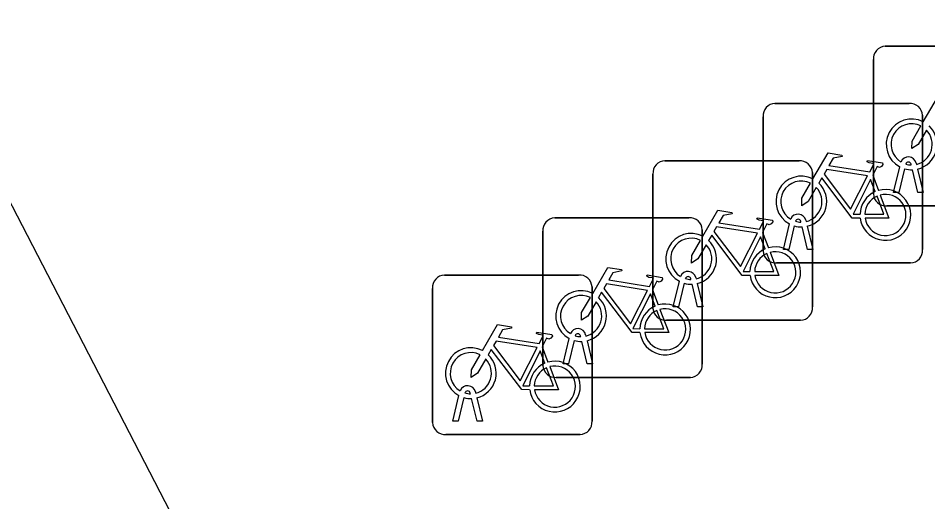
# Model space of a CAD drawing. Extents: x 158838 to 160074, y 386376 to 387776.
# Drawn here: x 159684.83 to 159690.53, y 387535.99 to 387539.02 of the extents above; entities that cross this region are included whole.
import ezdxf

# ---------------------------------------------------------------- set-up
doc = ezdxf.new("R2010")
doc.units = 0
doc.layers.add('IMGEO_Fietsenrek', color=7, linetype='Continuous')
doc.layers.add('IMGEO_Pand', color=7, linetype='Continuous')

msp = doc.modelspace()

# ---------------------------------------------------------------- linework, layer by layer
at = {"layer": 'IMGEO_Fietsenrek'}
for p, q in [((159690.2629, 387538.8455), (159691.1038, 387538.8455)), ((159691.1038, 387538.8455), (159690.2629, 387538.8455)), ((159690.1885, 387537.9209), (159690.1885, 387538.7618)), ((159690.1885, 387538.7618), (159690.1885, 387537.9209)), ((159689.5719, 387538.4875), (159690.4128, 387538.4875)), ((159690.4128, 387538.4875), (159689.5719, 387538.4875)), ((159689.4975, 387537.5629), (159689.4975, 387538.4038)), ((159689.4975, 387538.4038), (159689.4975, 387537.5629)), ((159690.4965, 387538.4131), (159690.4965, 387537.5722)), ((159690.4965, 387537.5722), (159690.4965, 387538.4131)), ((159688.8819, 387538.1285), (159689.7228, 387538.1285)), ((159689.7228, 387538.1285), (159688.8819, 387538.1285)), ((159690.4259, 387538.1019), (159690.4249, 387538.1062)), ((159690.4566, 387538.1134), (159690.4584, 387538.1055)), ((159688.8075, 387537.2039), (159688.8075, 387538.0448)), ((159688.8075, 387538.0448), (159688.8075, 387537.2039)), ((159689.8065, 387538.0541), (159689.8065, 387537.2132)), ((159689.8065, 387537.2132), (159689.8065, 387538.0541)), ((159690.3155, 387537.9303), (159690.3538, 387538.0903)), ((159690.3842, 387538.0781), (159690.3489, 387537.9303)), ((159690.467, 387537.9303), (159690.4331, 387538.072)), ((159690.4654, 387538.0763), (159690.5004, 387537.9303)), ((159690.1842, 387538.0372), (159690.2205, 387537.942)), ((159690.3489, 387537.9303), (159690.3155, 387537.9303)), ((159690.5004, 387537.9303), (159690.467, 387537.9303)), ((159691.1131, 387537.8465), (159690.2722, 387537.8465)), ((159690.2722, 387537.8465), (159691.1131, 387537.8465)), ((159688.1919, 387537.7705), (159689.0328, 387537.7705)), ((159689.0328, 387537.7705), (159688.1919, 387537.7705)), ((159689.6245, 387537.5723), (159689.6628, 387537.7323)), ((159689.6932, 387537.7201), (159689.6579, 387537.5723)), ((159689.7349, 387537.7439), (159689.7339, 387537.7482)), ((159689.776, 387537.5723), (159689.7421, 387537.714)), ((159689.7656, 387537.7554), (159689.7674, 387537.7475)), ((159689.7744, 387537.7183), (159689.8094, 387537.5723)), ((159688.1175, 387536.8459), (159688.1175, 387537.6868)), ((159688.1175, 387537.6868), (159688.1175, 387536.8459)), ((159689.1165, 387537.6961), (159689.1165, 387536.8552)), ((159689.1165, 387536.8552), (159689.1165, 387537.6961)), ((159689.4942, 387537.6782), (159689.5305, 387537.583)), ((159689.6579, 387537.5723), (159689.6245, 387537.5723)), ((159689.8094, 387537.5723), (159689.776, 387537.5723)), ((159690.4221, 387537.4885), (159689.5812, 387537.4885)), ((159689.5812, 387537.4885), (159690.4221, 387537.4885)), ((159687.5009, 387537.4125), (159688.3418, 387537.4125)), ((159688.3418, 387537.4125), (159687.5009, 387537.4125)), ((159688.9345, 387537.2133), (159688.9728, 387537.3733)), ((159689.0032, 387537.3611), (159688.9679, 387537.2133)), ((159689.0449, 387537.3849), (159689.0439, 387537.3892)), ((159689.0756, 387537.3964), (159689.0774, 387537.3885)), ((159689.0844, 387537.3593), (159689.1194, 387537.2133)), ((159687.4265, 387536.4879), (159687.4265, 387537.3288)), ((159687.4265, 387537.3288), (159687.4265, 387536.4879)), ((159688.4255, 387537.3381), (159688.4255, 387536.4972)), ((159688.4255, 387536.4972), (159688.4255, 387537.3381)), ((159688.8042, 387537.3202), (159688.8405, 387537.225)), ((159689.086, 387537.2133), (159689.0521, 387537.355)), ((159688.9679, 387537.2133), (159688.9345, 387537.2133)), ((159689.1194, 387537.2133), (159689.086, 387537.2133)), ((159689.7321, 387537.1295), (159688.8912, 387537.1295)), ((159688.8912, 387537.1295), (159689.7321, 387537.1295)), ((159688.3549, 387537.0269), (159688.3539, 387537.0312)), ((159688.3856, 387537.0384), (159688.3874, 387537.0305)), ((159688.1132, 387536.9622), (159688.1495, 387536.867)), ((159688.2445, 387536.8553), (159688.2828, 387537.0153)), ((159688.3132, 387537.0031), (159688.2779, 387536.8553)), ((159688.396, 387536.8553), (159688.3621, 387536.997)), ((159688.3944, 387537.0013), (159688.4294, 387536.8553)), ((159688.2779, 387536.8553), (159688.2445, 387536.8553)), ((159688.4294, 387536.8553), (159688.396, 387536.8553)), ((159689.0421, 387536.7715), (159688.2012, 387536.7715)), ((159688.2012, 387536.7715), (159689.0421, 387536.7715)), ((159687.6946, 387536.6804), (159687.6964, 387536.6725)), ((159687.5535, 387536.4973), (159687.5918, 387536.6573)), ((159687.6222, 387536.6451), (159687.5869, 387536.4973)), ((159687.6639, 387536.6689), (159687.6629, 387536.6732)), ((159687.705, 387536.4973), (159687.6711, 387536.639)), ((159687.7034, 387536.6433), (159687.7384, 387536.4973)), ((159687.5869, 387536.4973), (159687.5535, 387536.4973)), ((159687.7384, 387536.4973), (159687.705, 387536.4973)), ((159688.3511, 387536.4135), (159687.5102, 387536.4135)), ((159687.5102, 387536.4135), (159688.3511, 387536.4135))]:
    msp.add_line(p, q, dxfattribs=at)
for points in [[(159690.5011, 387538.3722), (159690.5958, 387538.5357), (159690.682, 387538.5219), (159690.6837, 387538.5132), (159690.6276, 387538.5023), (159690.6014, 387538.457), (159690.8566, 387538.4162)], [(159690.5218, 387538.3197), (159690.4702, 387538.2305), (159690.4303, 387538.2045), (159690.4315, 387538.252), (159690.486, 387538.3462)], [(159689.8101, 387538.0142), (159689.9048, 387538.1777), (159689.991, 387538.1639), (159689.9927, 387538.1552), (159689.9366, 387538.1443), (159689.9104, 387538.099), (159690.1656, 387538.0582)], [(159690.1656, 387538.0582), (159690.1906, 387538.107), (159690.1855, 387538.111), (159690.1623, 387538.1147), (159690.1496, 387538.1222), (159690.1486, 387538.1253), (159690.1508, 387538.1299), (159690.2456, 387538.1148), (159690.2479, 387538.1045), (159690.2385, 387538.0921), (159690.2261, 387538.0857), (159690.2116, 387538.0919), (159690.1842, 387538.0372)], [(159690.1527, 387538.033), (159689.8959, 387538.074), (159689.8792, 387538.0452), (159690.0462, 387537.8249), (159690.1527, 387538.033)], [(159689.8308, 387537.9617), (159689.7792, 387537.8725), (159689.7393, 387537.8465), (159689.7405, 387537.894), (159689.795, 387537.9882)], [(159690.1058, 387537.7695), (159690.0561, 387537.7696), (159689.8654, 387538.0213), (159689.8464, 387537.9885)], [(159690.2007, 387537.935), (159690.1714, 387538.0118), (159690.062, 387537.7937), (159690.1047, 387537.7936)], [(159690.1347, 387537.7935), (159690.2546, 387537.7933), (159690.2114, 387537.9069)], [(159690.2312, 387537.9138), (159690.2862, 387537.7692), (159690.1361, 387537.7695)], [(159689.1201, 387537.6552), (159689.2148, 387537.8187), (159689.301, 387537.8049), (159689.3027, 387537.7962), (159689.2466, 387537.7853), (159689.2204, 387537.74), (159689.4756, 387537.6992)], [(159689.4756, 387537.6992), (159689.5006, 387537.748), (159689.4955, 387537.752), (159689.4723, 387537.7557), (159689.4596, 387537.7632), (159689.4586, 387537.7663), (159689.4608, 387537.7709), (159689.5556, 387537.7558), (159689.5579, 387537.7455), (159689.5485, 387537.7331), (159689.5361, 387537.7267), (159689.5216, 387537.7329), (159689.4942, 387537.6782)], [(159689.4627, 387537.674), (159689.2059, 387537.715), (159689.1892, 387537.6862), (159689.3562, 387537.4659), (159689.4627, 387537.674)], [(159689.4158, 387537.4105), (159689.3661, 387537.4106), (159689.1754, 387537.6623), (159689.1564, 387537.6295)], [(159689.5107, 387537.576), (159689.4814, 387537.6528), (159689.372, 387537.4347), (159689.4147, 387537.4346)], [(159689.1408, 387537.6027), (159689.0892, 387537.5135), (159689.0493, 387537.4875), (159689.0505, 387537.535), (159689.105, 387537.6292)], [(159689.4447, 387537.4345), (159689.5646, 387537.4343), (159689.5214, 387537.5479)], [(159689.5412, 387537.5548), (159689.5962, 387537.4102), (159689.4461, 387537.4105)], [(159688.4301, 387537.2972), (159688.5248, 387537.4607), (159688.611, 387537.4469), (159688.6127, 387537.4382), (159688.5566, 387537.4273), (159688.5304, 387537.382), (159688.7856, 387537.3412)], [(159688.7856, 387537.3412), (159688.8106, 387537.39), (159688.8055, 387537.394), (159688.7823, 387537.3977), (159688.7696, 387537.4052), (159688.7686, 387537.4083), (159688.7708, 387537.4129), (159688.8656, 387537.3978), (159688.8679, 387537.3875), (159688.8585, 387537.3751), (159688.8461, 387537.3687), (159688.8316, 387537.3749), (159688.8042, 387537.3202)], [(159688.7258, 387537.0525), (159688.6761, 387537.0526), (159688.4854, 387537.3043), (159688.4664, 387537.2715)], [(159688.7727, 387537.316), (159688.5159, 387537.357), (159688.4992, 387537.3282), (159688.6662, 387537.1079), (159688.7727, 387537.316)], [(159688.4508, 387537.2447), (159688.3992, 387537.1555), (159688.3593, 387537.1295), (159688.3605, 387537.177), (159688.415, 387537.2712)], [(159688.8207, 387537.218), (159688.7914, 387537.2948), (159688.682, 387537.0767), (159688.7247, 387537.0766)], [(159688.7547, 387537.0765), (159688.8746, 387537.0763), (159688.8314, 387537.1899)], [(159688.8512, 387537.1968), (159688.9062, 387537.0522), (159688.7561, 387537.0525)], [(159687.7391, 387536.9392), (159687.8338, 387537.1027), (159687.92, 387537.0889), (159687.9217, 387537.0802), (159687.8656, 387537.0693), (159687.8394, 387537.024), (159688.0946, 387536.9832)], [(159688.0946, 387536.9832), (159688.1196, 387537.032), (159688.1145, 387537.036), (159688.0913, 387537.0397), (159688.0786, 387537.0472), (159688.0776, 387537.0503), (159688.0798, 387537.0549), (159688.1746, 387537.0398), (159688.1769, 387537.0295), (159688.1675, 387537.0171), (159688.1551, 387537.0107), (159688.1406, 387537.0169), (159688.1132, 387536.9622)], [(159688.0817, 387536.958), (159687.8249, 387536.999), (159687.8082, 387536.9702), (159687.9752, 387536.7499), (159688.0817, 387536.958)], [(159687.7598, 387536.8867), (159687.7082, 387536.7975), (159687.6683, 387536.7715), (159687.6695, 387536.819), (159687.724, 387536.9132)], [(159688.0348, 387536.6945), (159687.9851, 387536.6946), (159687.7944, 387536.9463), (159687.7754, 387536.9135)], [(159688.1297, 387536.86), (159688.1004, 387536.9368), (159687.991, 387536.7187), (159688.0337, 387536.7186)], [(159688.0637, 387536.7185), (159688.1836, 387536.7183), (159688.1404, 387536.8319)], [(159688.1602, 387536.8388), (159688.2152, 387536.6942), (159688.0651, 387536.6945)]]:
    msp.add_lwpolyline(points, dxfattribs=at)
for centre, radius, start, end in [((159690.2662, 387538.7676), 0.0779, 92.4484, 184.2845), ((159690.2662, 387538.7676), 0.0779, 92.4484, 184.2845), ((159689.5752, 387538.4096), 0.0779, 92.4484, 184.2845), ((159689.5752, 387538.4096), 0.0779, 92.4484, 184.2845), ((159690.4186, 387538.4098), 0.0779, 2.4484, 94.2845), ((159690.4186, 387538.4098), 0.0779, 2.4484, 94.2845), ((159690.4281, 387538.2309), 0.159, 62.6766, 242.1369), ((159690.4281, 387538.2309), 0.129, 63.3192, 238.903), ((159690.4281, 387538.2309), 0.159, 283.5766, 46.6042), ((159690.4281, 387538.2309), 0.129, 283.6043, 43.4302), ((159688.8852, 387538.0506), 0.0779, 92.4484, 184.2845), ((159688.8852, 387538.0506), 0.0779, 92.4484, 184.2845), ((159689.7286, 387538.0508), 0.0779, 2.4484, 94.2845), ((159689.7286, 387538.0508), 0.0779, 2.4484, 94.2845), ((159690.4079, 387538.1023), 0.0499, 12.8025, 158.6934), ((159690.4079, 387538.1023), 0.0174, 12.8025, 163.4502), ((159690.4281, 387538.2309), 0.129, 253.415, 269.0204), ((159690.4281, 387538.2309), 0.159, 253.9967, 271.7867), ((159689.7371, 387537.8729), 0.159, 62.6766, 242.1369), ((159689.7371, 387537.8729), 0.129, 63.3192, 238.903), ((159689.7371, 387537.8729), 0.159, 283.5766, 46.6042), ((159689.7371, 387537.8729), 0.129, 283.6043, 43.4302), ((159690.2637, 387537.7889), 0.159, 113.3408, 178.3217), ((159690.2637, 387537.7889), 0.159, 187.0065, 105.7708), ((159690.2637, 387537.7889), 0.129, 113.923, 177.9556), ((159690.2637, 387537.7889), 0.129, 188.6715, 104.5883), ((159690.2664, 387537.9242), 0.0779, 182.4484, 274.2845), ((159690.2664, 387537.9242), 0.0779, 182.4484, 274.2845), ((159688.1952, 387537.6926), 0.0779, 92.4484, 184.2845), ((159688.1952, 387537.6926), 0.0779, 92.4484, 184.2845), ((159689.0386, 387537.6928), 0.0779, 2.4484, 94.2845), ((159689.0386, 387537.6928), 0.0779, 2.4484, 94.2845), ((159689.7169, 387537.7443), 0.0499, 12.8025, 158.6934), ((159689.7169, 387537.7443), 0.0174, 12.8025, 163.4502), ((159689.7371, 387537.8729), 0.159, 253.9967, 271.7867), ((159689.7371, 387537.8729), 0.129, 253.415, 269.0204), ((159689.0471, 387537.5139), 0.159, 62.6766, 242.1369), ((159689.0471, 387537.5139), 0.129, 63.3192, 238.903), ((159689.0471, 387537.5139), 0.129, 283.6043, 43.4302), ((159689.0471, 387537.5139), 0.159, 283.5766, 46.6042), ((159689.5737, 387537.4299), 0.159, 187.0065, 105.7708), ((159689.5737, 387537.4299), 0.159, 113.3408, 178.3217), ((159689.5737, 387537.4299), 0.129, 113.923, 177.9556), ((159689.5737, 387537.4299), 0.129, 188.6715, 104.5883), ((159689.5754, 387537.5662), 0.0779, 182.4484, 274.2845), ((159689.5754, 387537.5662), 0.0779, 182.4484, 274.2845), ((159690.4188, 387537.5664), 0.0779, 272.4484, 4.2845), ((159690.4188, 387537.5664), 0.0779, 272.4484, 4.2845), ((159689.0269, 387537.3853), 0.0499, 12.8025, 158.6934), ((159687.5042, 387537.3346), 0.0779, 92.4484, 184.2845), ((159687.5042, 387537.3346), 0.0779, 92.4484, 184.2845), ((159688.3476, 387537.3348), 0.0779, 2.4484, 94.2845), ((159688.3476, 387537.3348), 0.0779, 2.4484, 94.2845), ((159689.0471, 387537.5139), 0.159, 253.9967, 271.7867), ((159689.0269, 387537.3853), 0.0174, 12.8025, 163.4502), ((159689.0471, 387537.5139), 0.129, 253.415, 269.0204), ((159688.3571, 387537.1559), 0.159, 62.6766, 242.1369), ((159688.3571, 387537.1559), 0.129, 63.3192, 238.903), ((159688.3571, 387537.1559), 0.159, 283.5766, 46.6042), ((159688.3571, 387537.1559), 0.129, 283.6043, 43.4302), ((159688.8837, 387537.0719), 0.159, 113.3408, 178.3217), ((159688.8837, 387537.0719), 0.159, 187.0065, 105.7708), ((159688.8837, 387537.0719), 0.129, 113.923, 177.9556), ((159688.8837, 387537.0719), 0.129, 188.6715, 104.5883), ((159688.8854, 387537.2072), 0.0779, 182.4484, 274.2845), ((159688.8854, 387537.2072), 0.0779, 182.4484, 274.2845), ((159689.7288, 387537.2074), 0.0779, 272.4484, 4.2845), ((159689.7288, 387537.2074), 0.0779, 272.4484, 4.2845), ((159688.3369, 387537.0273), 0.0499, 12.8025, 158.6934), ((159688.3369, 387537.0273), 0.0174, 12.8025, 163.4502), ((159688.3571, 387537.1559), 0.129, 253.415, 269.0204), ((159688.3571, 387537.1559), 0.159, 253.9967, 271.7867), ((159687.6661, 387536.7979), 0.159, 62.6766, 242.1369), ((159687.6661, 387536.7979), 0.129, 63.3192, 238.903), ((159687.6661, 387536.7979), 0.159, 283.5766, 46.6042), ((159687.6661, 387536.7979), 0.129, 283.6043, 43.4302), ((159688.1927, 387536.7139), 0.159, 113.3408, 178.3217), ((159688.1927, 387536.7139), 0.159, 187.0065, 105.7708), ((159688.1954, 387536.8492), 0.0779, 182.4484, 274.2845), ((159688.1954, 387536.8492), 0.0779, 182.4484, 274.2845), ((159689.0388, 387536.8494), 0.0779, 272.4484, 4.2845), ((159689.0388, 387536.8494), 0.0779, 272.4484, 4.2845), ((159688.1927, 387536.7139), 0.129, 113.923, 177.9556), ((159688.1927, 387536.7139), 0.129, 188.6715, 104.5883), ((159687.6459, 387536.6693), 0.0499, 12.8025, 158.6934), ((159687.6459, 387536.6693), 0.0174, 12.8025, 163.4502), ((159687.6661, 387536.7979), 0.159, 253.9967, 271.7867), ((159687.6661, 387536.7979), 0.129, 253.415, 269.0204), ((159687.5044, 387536.4912), 0.0779, 182.4484, 274.2845), ((159687.5044, 387536.4912), 0.0779, 182.4484, 274.2845), ((159688.3478, 387536.4914), 0.0779, 272.4484, 4.2845), ((159688.3478, 387536.4914), 0.0779, 272.4484, 4.2845)]:
    msp.add_arc(centre, radius, start, end, dxfattribs=at)
at = {"layer": 'IMGEO_Pand'}
msp.add_lwpolyline([(159680.031, 387538.808), (159680.574, 387537.784), (159683.927, 387539.515), (159693.471, 387521.062), (159693.718, 387521.191), (159693.853, 387520.916), (159693.161, 387520.559)], dxfattribs=at)

doc.saveas('drawing.dxf')
